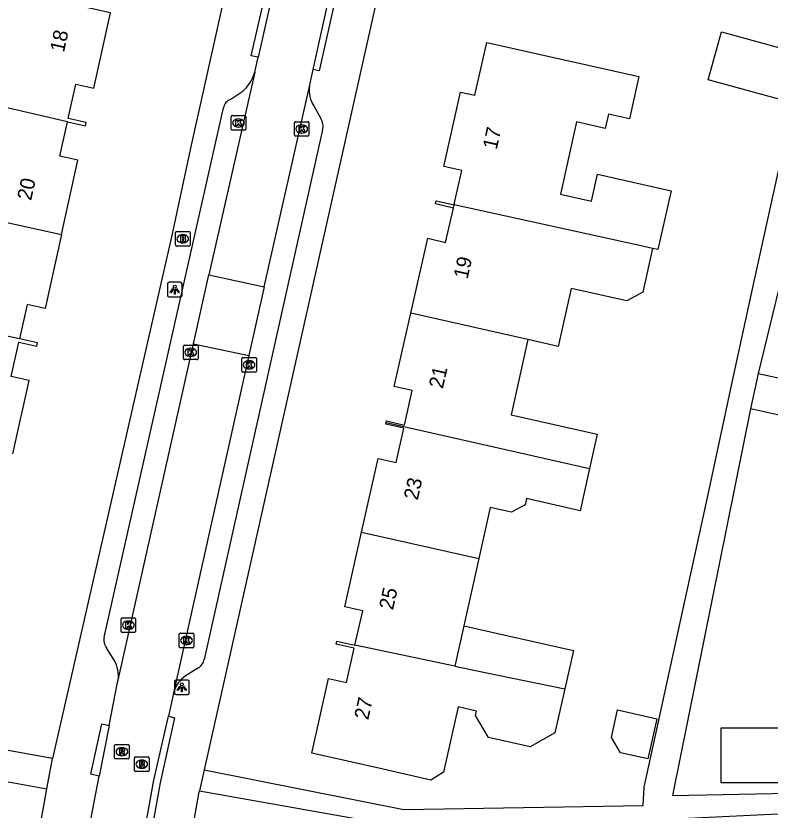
# Model space of a CAD drawing. Extents: x 163686 to 164493, y 382719 to 383870.
# Drawn here: x 163904.7 to 163956.3, y 383458.3 to 383512.7 of the extents above; entities that cross this region are included whole.
import ezdxf

# ---------------------------------------------------------------- set-up
doc = ezdxf.new("R2010")
doc.units = 0
for name, color, linetype in [('IMGEO_Brandkraan', 7, 'Continuous'), ('IMGEO_Kolk', 7, 'Continuous'), ('IMGEO_Lichtpunt', 7, 'Continuous'), ('IMGEO_Muur', 7, 'Continuous'), ('IMGEO_Pand', 7, 'Continuous'), ('IMGEO_Pand_nummerreeks', 7, 'Continuous'), ('IMGEO_Rijbaan_lokaal_open', 7, 'Continuous'), ('IMGEO_Rioolput', 7, 'Continuous'), ('IMGEO_Voetpad_open', 7, 'Continuous')]:
    doc.layers.add(name, color=color, linetype=linetype)

msp = doc.modelspace()

# ---------------------------------------------------------------- linework, layer by layer
at = {"layer": 'IMGEO_Brandkraan'}
for p, q in [((163915.649, 383497.005), (163915.649, 383497.857)), ((163915.724, 383497.931), (163916.576, 383497.931)), ((163916.65, 383497.857), (163916.65, 383497.005)), ((163916.137, 383497.711), (163916.162, 383497.711)), ((163916.576, 383496.931), (163915.724, 383496.931)), ((163916.16, 383497.151), (163916.135, 383497.151))]:
    msp.add_line(p, q, dxfattribs=at)
for points in [[(163915.649, 383497.005), (163915.649, 383497.857)], [(163915.724, 383497.931), (163916.576, 383497.931)], [(163916.65, 383497.857), (163916.65, 383497.005)], [(163915.997, 383497.631), (163915.997, 383497.231), (163916.21, 383497.231)], [(163916.228, 383497.631), (163915.997, 383497.631)], [(163916.176, 383497.55), (163916.122, 383497.55), (163916.122, 383497.474)], [(163916.122, 383497.474), (163916.175, 383497.474)], [(163916.184, 383497.398), (163916.122, 383497.398), (163916.122, 383497.317)], [(163916.122, 383497.317), (163916.184, 383497.317)], [(163916.576, 383496.931), (163915.724, 383496.931)]]:
    msp.add_lwpolyline(points, dxfattribs=at)
for centre, radius, start, end in [((163915.726, 383497.855), 0.0765, 91.552, 178.448), ((163915.726, 383497.855), 0.0765, 91.552, 178.448), ((163916.574, 383497.855), 0.0765, 1.552, 88.448), ((163916.574, 383497.855), 0.0765, 1.552, 88.448), ((163916.177, 383497.512), 0.0379, 267.8285, 90.9355), ((163916.185, 383497.357), 0.0404, 269.8759, 90.5077), ((163916.216, 383497.482), 0.251, 268.6676, 293.5347), ((163916.232, 383497.486), 0.145, 59.4692, 91.5367), ((163916.257, 383497.533), 0.0922, 285.5137, 58.1501), ((163916.262, 383497.341), 0.105, 301.3115, 78.989), ((163915.726, 383497.007), 0.0765, 181.552, 268.448), ((163915.726, 383497.007), 0.0765, 181.552, 268.448), ((163916.574, 383497.007), 0.0765, 271.552, 358.448), ((163916.574, 383497.007), 0.0765, 271.552, 358.448)]:
    msp.add_arc(centre, radius, start, end, dxfattribs=at)
for centre, major_axis, ratio, start_param, end_param in [((163916.136, 383497.431), (-0.387, 0.002), 0.722429, 4.712389, 7.853982), ((163916.161, 383497.431), (-0.39, 0.002), 0.717154, 1.570796, 4.712389)]:
    msp.add_ellipse(centre, major_axis=major_axis, ratio=ratio, start_param=start_param, end_param=end_param, dxfattribs=at)
at = {"layer": 'IMGEO_Kolk'}
for p, q in [((163919.46, 383504.929), (163919.46, 383505.781)), ((163919.535, 383505.855), (163920.387, 383505.855)), ((163919.948, 383505.635), (163919.973, 383505.635)), ((163920.461, 383505.781), (163920.461, 383504.929)), ((163923.786, 383504.517), (163923.786, 383505.369)), ((163923.861, 383505.443), (163924.713, 383505.443)), ((163924.787, 383505.369), (163924.787, 383504.517)), ((163920.387, 383504.855), (163919.535, 383504.855)), ((163919.971, 383505.075), (163919.946, 383505.075)), ((163924.274, 383505.223), (163924.299, 383505.223)), ((163924.713, 383504.443), (163923.861, 383504.443)), ((163924.297, 383504.663), (163924.272, 383504.663)), ((163916.268, 383490.159), (163917.12, 383490.159)), ((163916.193, 383489.233), (163916.193, 383490.085)), ((163916.681, 383489.939), (163916.706, 383489.939)), ((163917.194, 383490.085), (163917.194, 383489.233)), ((163917.12, 383489.159), (163916.268, 383489.159)), ((163916.704, 383489.379), (163916.679, 383489.379)), ((163920.186, 383488.379), (163920.186, 383489.231)), ((163920.261, 383489.305), (163921.113, 383489.305)), ((163920.674, 383489.085), (163920.699, 383489.085)), ((163921.187, 383489.231), (163921.187, 383488.379)), ((163920.697, 383488.525), (163920.672, 383488.525)), ((163921.113, 383488.305), (163920.261, 383488.305)), ((163911.925, 383470.565), (163911.925, 383471.417)), ((163912, 383471.491), (163912.852, 383471.491)), ((163912.413, 383471.271), (163912.438, 383471.271)), ((163912.926, 383471.417), (163912.926, 383470.565)), ((163912.436, 383470.711), (163912.411, 383470.711)), ((163912.852, 383470.491), (163912, 383470.491)), ((163915.905, 383469.52), (163915.905, 383470.372)), ((163915.98, 383470.446), (163916.832, 383470.446)), ((163916.393, 383470.226), (163916.418, 383470.226)), ((163916.906, 383470.372), (163916.906, 383469.52)), ((163916.416, 383469.666), (163916.391, 383469.666)), ((163916.832, 383469.446), (163915.98, 383469.446))]:
    msp.add_line(p, q, dxfattribs=at)
for points in [[(163919.46, 383504.929), (163919.46, 383505.781)], [(163919.535, 383505.855), (163920.387, 383505.855)], [(163919.781, 383505.555), (163919.904, 383505.555), (163919.904, 383505.404), (163920.034, 383505.555), (163920.198, 383505.555), (163920.052, 383505.404), (163920.205, 383505.155), (163920.053, 383505.155), (163919.968, 383505.319), (163919.904, 383505.252), (163919.904, 383505.155), (163919.781, 383505.155), (163919.781, 383505.555)], [(163920.461, 383505.781), (163920.461, 383504.929)], [(163923.786, 383504.517), (163923.786, 383505.369)], [(163923.861, 383505.443), (163924.713, 383505.443)], [(163924.787, 383505.369), (163924.787, 383504.517)], [(163920.387, 383504.855), (163919.535, 383504.855)], [(163924.107, 383505.143), (163924.23, 383505.143), (163924.23, 383504.992), (163924.36, 383505.143), (163924.524, 383505.143), (163924.378, 383504.992), (163924.531, 383504.743), (163924.379, 383504.743), (163924.294, 383504.907), (163924.23, 383504.84), (163924.23, 383504.743), (163924.107, 383504.743), (163924.107, 383505.143)], [(163924.713, 383504.443), (163923.861, 383504.443)], [(163916.268, 383490.159), (163917.12, 383490.159)], [(163916.193, 383489.233), (163916.193, 383490.085)], [(163916.514, 383489.859), (163916.637, 383489.859), (163916.637, 383489.708), (163916.767, 383489.859), (163916.931, 383489.859), (163916.785, 383489.708), (163916.938, 383489.459), (163916.786, 383489.459), (163916.701, 383489.623), (163916.637, 383489.556), (163916.637, 383489.459), (163916.514, 383489.459), (163916.514, 383489.859)], [(163917.194, 383490.085), (163917.194, 383489.233)], [(163917.12, 383489.159), (163916.268, 383489.159)], [(163920.186, 383488.379), (163920.186, 383489.231)], [(163920.261, 383489.305), (163921.113, 383489.305)], [(163921.187, 383489.231), (163921.187, 383488.379)], [(163920.507, 383489.005), (163920.63, 383489.005), (163920.63, 383488.854), (163920.76, 383489.005), (163920.924, 383489.005), (163920.778, 383488.854), (163920.931, 383488.605), (163920.779, 383488.605), (163920.694, 383488.769), (163920.63, 383488.702), (163920.63, 383488.605), (163920.507, 383488.605), (163920.507, 383489.005)], [(163921.113, 383488.305), (163920.261, 383488.305)], [(163911.925, 383470.565), (163911.925, 383471.417)], [(163912, 383471.491), (163912.852, 383471.491)], [(163912.246, 383471.191), (163912.369, 383471.191), (163912.369, 383471.04), (163912.499, 383471.191), (163912.663, 383471.191), (163912.517, 383471.04), (163912.67, 383470.791), (163912.518, 383470.791), (163912.433, 383470.955), (163912.369, 383470.888), (163912.369, 383470.791), (163912.246, 383470.791), (163912.246, 383471.191)], [(163912.926, 383471.417), (163912.926, 383470.565)], [(163912.852, 383470.491), (163912, 383470.491)], [(163915.905, 383469.52), (163915.905, 383470.372)], [(163915.98, 383470.446), (163916.832, 383470.446)], [(163916.226, 383470.146), (163916.349, 383470.146), (163916.349, 383469.995), (163916.479, 383470.146), (163916.643, 383470.146), (163916.497, 383469.995), (163916.65, 383469.746), (163916.498, 383469.746), (163916.413, 383469.91), (163916.349, 383469.843), (163916.349, 383469.746), (163916.226, 383469.746), (163916.226, 383470.146)], [(163916.906, 383470.372), (163916.906, 383469.52)], [(163916.832, 383469.446), (163915.98, 383469.446)]]:
    msp.add_lwpolyline(points, dxfattribs=at)
for centre, start, end in [((163919.537, 383505.779), 91.552, 178.448), ((163919.537, 383505.779), 91.552, 178.448), ((163920.385, 383505.779), 1.552, 88.448), ((163920.385, 383505.779), 1.552, 88.448), ((163923.863, 383505.367), 91.552, 178.448), ((163923.863, 383505.367), 91.552, 178.448), ((163924.711, 383505.367), 1.552, 88.448), ((163924.711, 383505.367), 1.552, 88.448), ((163919.537, 383504.931), 181.552, 268.448), ((163919.537, 383504.931), 181.552, 268.448), ((163920.385, 383504.931), 271.552, 358.448), ((163920.385, 383504.931), 271.552, 358.448), ((163923.863, 383504.519), 181.552, 268.448), ((163923.863, 383504.519), 181.552, 268.448), ((163924.711, 383504.519), 271.552, 358.448), ((163924.711, 383504.519), 271.552, 358.448), ((163916.27, 383490.083), 91.552, 178.448), ((163916.27, 383490.083), 91.552, 178.448), ((163917.118, 383490.083), 1.552, 88.448), ((163917.118, 383490.083), 1.552, 88.448), ((163916.27, 383489.235), 181.552, 268.448), ((163916.27, 383489.235), 181.552, 268.448), ((163917.118, 383489.235), 271.552, 358.448), ((163917.118, 383489.235), 271.552, 358.448), ((163920.263, 383489.229), 91.552, 178.448), ((163920.263, 383489.229), 91.552, 178.448), ((163921.111, 383489.229), 1.552, 88.448), ((163921.111, 383489.229), 1.552, 88.448), ((163920.263, 383488.381), 181.552, 268.448), ((163920.263, 383488.381), 181.552, 268.448), ((163921.111, 383488.381), 271.552, 358.448), ((163921.111, 383488.381), 271.552, 358.448), ((163912.002, 383471.415), 91.552, 178.448), ((163912.002, 383471.415), 91.552, 178.448), ((163912.85, 383471.415), 1.552, 88.448), ((163912.85, 383471.415), 1.552, 88.448), ((163912.002, 383470.567), 181.552, 268.448), ((163912.002, 383470.567), 181.552, 268.448), ((163912.85, 383470.567), 271.552, 358.448), ((163912.85, 383470.567), 271.552, 358.448), ((163915.982, 383470.37), 91.552, 178.448), ((163915.982, 383470.37), 91.552, 178.448), ((163916.83, 383470.37), 1.552, 88.448), ((163916.83, 383470.37), 1.552, 88.448), ((163915.982, 383469.522), 181.552, 268.448), ((163915.982, 383469.522), 181.552, 268.448), ((163916.83, 383469.522), 271.552, 358.448), ((163916.83, 383469.522), 271.552, 358.448)]:
    msp.add_arc(centre, 0.0765, start, end, dxfattribs=at)
for centre, major_axis, ratio, start_param, end_param in [((163919.947, 383505.355), (-0.387, 0.002), 0.722429, 4.712389, 7.853982), ((163919.972, 383505.355), (-0.39, 0.002), 0.717154, 1.570796, 4.712389), ((163924.273, 383504.943), (-0.387, 0.002), 0.722429, 4.712389, 7.853982), ((163924.298, 383504.943), (-0.39, 0.002), 0.717154, 1.570796, 4.712389), ((163916.68, 383489.659), (-0.387, 0.002), 0.722429, 4.712389, 7.853982), ((163916.705, 383489.659), (-0.39, 0.002), 0.717154, 1.570796, 4.712389), ((163920.673, 383488.805), (-0.387, 0.002), 0.722429, 4.712389, 7.853982), ((163920.698, 383488.805), (-0.39, 0.002), 0.717154, 1.570796, 4.712389), ((163912.412, 383470.991), (-0.387, 0.002), 0.722429, 4.712389, 7.853982), ((163912.437, 383470.991), (-0.39, 0.002), 0.717154, 1.570796, 4.712389), ((163916.392, 383469.946), (-0.387, 0.002), 0.722429, 4.712389, 7.853982), ((163916.417, 383469.946), (-0.39, 0.002), 0.717154, 1.570796, 4.712389)]:
    msp.add_ellipse(centre, major_axis=major_axis, ratio=ratio, start_param=start_param, end_param=end_param, dxfattribs=at)
at = {"layer": 'IMGEO_Lichtpunt'}
for p, q in [((163915.103, 383494.355), (163915.103, 383493.548)), ((163915.103, 383494.355), (163915.103, 383493.548)), ((163916.005, 383494.45), (163915.197, 383494.45)), ((163916.005, 383494.45), (163915.197, 383494.45)), ((163916.099, 383493.548), (163916.099, 383494.355)), ((163916.099, 383493.548), (163916.099, 383494.355)), ((163915.197, 383493.454), (163916.005, 383493.454)), ((163915.197, 383493.454), (163916.005, 383493.454)), ((163915.586, 383467.144), (163915.586, 383466.337)), ((163915.586, 383467.144), (163915.586, 383466.337)), ((163916.488, 383467.239), (163915.68, 383467.239)), ((163916.488, 383467.239), (163915.68, 383467.239)), ((163916.582, 383466.337), (163916.582, 383467.144)), ((163916.582, 383466.337), (163916.582, 383467.144)), ((163915.68, 383466.243), (163916.488, 383466.243)), ((163915.68, 383466.243), (163916.488, 383466.243))]:
    msp.add_line(p, q, dxfattribs=at)
for points in [[(163915.477, 383494.019), (163915.516, 383493.991), (163915.328, 383493.729), (163915.29, 383493.756), (163915.477, 383494.019)], [(163915.579, 383493.971), (163915.626, 383493.971), (163915.626, 383493.649), (163915.579, 383493.649), (163915.579, 383493.971)], [(163915.689, 383493.991), (163915.727, 383494.018), (163915.914, 383493.756), (163915.875, 383493.728), (163915.689, 383493.991)], [(163915.96, 383466.808), (163915.999, 383466.78), (163915.811, 383466.518), (163915.773, 383466.545), (163915.96, 383466.808)], [(163916.062, 383466.76), (163916.109, 383466.76), (163916.109, 383466.438), (163916.062, 383466.438), (163916.062, 383466.76)], [(163916.172, 383466.78), (163916.21, 383466.807), (163916.397, 383466.545), (163916.358, 383466.517), (163916.172, 383466.78)]]:
    msp.add_lwpolyline(points, dxfattribs=at)
for centre in [(163915.602, 383494.153), (163916.085, 383466.942)]:
    msp.add_circle(centre, 0.0994, dxfattribs=at)
for centre, start, end in [((163915.197, 383494.355), 90, 180), ((163915.197, 383494.355), 90, 180), ((163916.005, 383494.355), 0, 90), ((163916.005, 383494.355), 0, 90), ((163915.197, 383493.548), 180, 270), ((163915.197, 383493.548), 180, 270), ((163916.005, 383493.548), 270, 0), ((163916.005, 383493.548), 270, 360), ((163915.68, 383467.144), 90, 180), ((163915.68, 383467.144), 90, 180), ((163916.488, 383467.144), 0, 90), ((163916.488, 383467.144), 0, 90), ((163915.68, 383466.337), 180, 270), ((163915.68, 383466.337), 180, 270), ((163916.488, 383466.337), 270, 0), ((163916.488, 383466.337), 270, 360)]:
    msp.add_arc(centre, 0.0946, start, end, dxfattribs=at)
at = {"layer": 'IMGEO_Muur'}
msp.add_lwpolyline([(163934.669, 383499.536), (163933.44, 383499.812), (163933.487, 383500.027), (163933.607, 383500), (163934.717, 383499.751)], dxfattribs=at)
at = {"layer": 'IMGEO_Pand'}
for points in [[(163908.268, 383505.442), (163909.496, 383505.163), (163909.543, 383505.377), (163908.314, 383505.65), (163908.835, 383508.003), (163910.065, 383507.73), (163911.207, 383512.89), (163907.488, 383513.714), (163904.986, 383514.268), (163905.598, 383517.032), (163901.647, 383517.907), (163900.054, 383510.71), (163896.633, 383511.468), (163895.912, 383508.216)], [(163957.022, 383506.956), (163952.102, 383508.315), (163953.01, 383511.6), (163957.93, 383510.241), (163957.022, 383506.956)], [(163934.717, 383499.751), (163934.773, 383500), (163935.247, 383502.102), (163934.018, 383502.378), (163935.164, 383507.467), (163936.13, 383507.25), (163936.946, 383510.87), (163947.366, 383508.524), (163946.718, 383505.644), (163945.288, 383505.966), (163945.065, 383504.979), (163943.099, 383505.421), (163941.992, 383500.477), (163944.111, 383500), (163944.529, 383501.856), (163949.573, 383500.72), (163948.666, 383496.688), (163948.302, 383496.769)], [(163908.268, 383505.442), (163901.739, 383506.926), (163899.767, 383507.362)], [(163907.847, 383497.712), (163908.353, 383500), (163908.975, 383502.81), (163907.746, 383503.083), (163908.268, 383505.442)], [(163900.063, 383499.436), (163907.847, 383497.712)], [(163931.755, 383492.337), (163932.91, 383497.461), (163934.139, 383497.185), (163934.669, 383499.536)], [(163934.669, 383499.536), (163934.717, 383499.751)], [(163948.302, 383496.769), (163947.395, 383496.974), (163934.717, 383499.751)], [(163907.847, 383497.712), (163906.727, 383492.655), (163905.497, 383492.928), (163904.976, 383490.575)], [(163948.302, 383496.769), (163947.631, 383493.788), (163946.546, 383493.178), (163942.738, 383494.036), (163941.848, 383490.064), (163939.765, 383490.532)], [(163904.976, 383490.575), (163892.395, 383493.274)], [(163930.069, 383484.85), (163930.094, 383484.964), (163931.325, 383484.688), (163931.854, 383487.039), (163930.623, 383487.315), (163931.755, 383492.337)], [(163939.765, 383490.532), (163931.755, 383492.337)], [(163904.527, 383482.726), (163905.636, 383487.734), (163904.407, 383488.007), (163904.928, 383490.36), (163906.158, 383490.087), (163906.202, 383490.303), (163904.976, 383490.575)], [(163939.765, 383490.532), (163938.611, 383485.379), (163944.503, 383484.051), (163943.98, 383481.715)], [(163955.524, 383488.221), (163959.03, 383487.452), (163958.497, 383485.022), (163954.991, 383485.791)], [(163955.524, 383488.221), (163954.991, 383485.791)], [(163928.381, 383477.362), (163929.515, 383482.398), (163930.746, 383482.122), (163931.276, 383484.473), (163930.046, 383484.749), (163930.069, 383484.85)], [(163930.069, 383484.85), (163943.98, 383481.715)], [(163943.98, 383481.715), (163943.333, 383478.825), (163939.667, 383479.651), (163939.57, 383479.224), (163938.654, 383478.713), (163937.192, 383479.04), (163936.411, 383475.553)], [(163927.932, 383469.625), (163928.461, 383471.976), (163927.23, 383472.252), (163928.381, 383477.362)], [(163928.381, 383477.362), (163936.411, 383475.553)], [(163936.411, 383475.553), (163935.382, 383470.955)], [(163935.382, 383470.955), (163934.764, 383468.195)], [(163935.382, 383470.955), (163942.895, 383469.259), (163942.301, 383466.626)], [(163942.301, 383466.626), (163941.621, 383463.614), (163939.922, 383462.669), (163937.075, 383463.312), (163936.18, 383464.815), (163936.249, 383465.118), (163934.995, 383465.401), (163933.993, 383460.944), (163933.123, 383460.394), (163929.852, 383461.132), (163924.974, 383462.233), (163926.124, 383467.336), (163927.354, 383467.06), (163927.884, 383469.411), (163926.653, 383469.687), (163926.702, 383469.901), (163927.932, 383469.625)], [(163934.764, 383468.195), (163927.932, 383469.625)], [(163934.764, 383468.195), (163936.85, 383467.761), (163942.301, 383466.626)], [(163948.593, 383464.593), (163947.981, 383461.842), (163946.1, 383462.259), (163945.483, 383463.301), (163945.902, 383465.191), (163948.593, 383464.593)], [(163959.021, 383463.968), (163959.021, 383460.196), (163952.982, 383460.196), (163952.982, 383463.968), (163959.021, 383463.968)]]:
    msp.add_lwpolyline(points, dxfattribs=at)
at = {"layer": 'IMGEO_Rijbaan_lokaal_open'}
for points in [[(163923.175, 383518.163), (163921.31, 383509.848)], [(163925.065, 383509.012), (163926.926, 383517.375)], [(163921.082, 383508.833), (163921.31, 383509.848)], [(163921.082, 383508.833), (163917.93, 383494.967)], [(163924.817, 383507.856), (163925.065, 383509.012)], [(163921.73, 383494.141), (163924.817, 383507.856)], [(163916.874, 383490.25), (163917.93, 383494.967)], [(163917.93, 383494.967), (163921.73, 383494.141)], [(163921.73, 383494.141), (163920.679, 383489.434)], [(163911.723, 383467.233), (163916.874, 383490.25)], [(163916.874, 383490.25), (163920.679, 383489.434)], [(163920.679, 383489.434), (163915.549, 383466.453)], [(163911.112, 383464.119), (163911.689, 383467.072), (163911.723, 383467.233)], [(163915.549, 383466.453), (163915.499, 383466.231), (163915.167, 383464.764)], [(163913.447, 383456.345), (163914.174, 383460.376), (163915.167, 383464.764)], [(163911.112, 383464.119), (163910.437, 383460.667)], [(163909.856, 383457.697), (163910.437, 383460.667)]]:
    msp.add_lwpolyline(points, dxfattribs=at)
at = {"layer": 'IMGEO_Rioolput'}
for p, q in [((163911.484, 383461.911), (163911.484, 383462.763)), ((163911.559, 383462.837), (163912.411, 383462.837)), ((163911.972, 383462.617), (163911.997, 383462.617)), ((163912.485, 383462.763), (163912.485, 383461.911)), ((163911.995, 383462.057), (163911.97, 383462.057)), ((163912.845, 383461.05), (163912.845, 383461.902)), ((163912.92, 383461.976), (163913.772, 383461.976)), ((163913.846, 383461.902), (163913.846, 383461.05)), ((163912.411, 383461.837), (163911.559, 383461.837)), ((163913.333, 383461.756), (163913.358, 383461.756)), ((163913.772, 383460.976), (163912.92, 383460.976)), ((163913.356, 383461.196), (163913.331, 383461.196))]:
    msp.add_line(p, q, dxfattribs=at)
for points in [[(163911.484, 383461.911), (163911.484, 383462.763)], [(163911.559, 383462.837), (163912.411, 383462.837)], [(163912.073, 383462.535), (163911.821, 383462.537), (163911.821, 383462.137)], [(163911.999, 383462.456), (163911.945, 383462.456), (163911.945, 383462.375)], [(163912.485, 383462.763), (163912.485, 383461.911)], [(163911.821, 383462.137), (163911.945, 383462.137), (163911.945, 383462.299), (163911.956, 383462.299)], [(163911.945, 383462.375), (163911.997, 383462.375)], [(163912.003, 383462.27), (163912.074, 383462.137), (163912.214, 383462.137), (163912.149, 383462.263)], [(163912.845, 383461.05), (163912.845, 383461.902)], [(163912.92, 383461.976), (163913.772, 383461.976)], [(163913.846, 383461.902), (163913.846, 383461.05)], [(163912.411, 383461.837), (163911.559, 383461.837)], [(163913.434, 383461.674), (163913.182, 383461.676), (163913.182, 383461.276)], [(163913.182, 383461.276), (163913.306, 383461.276), (163913.306, 383461.438), (163913.317, 383461.438)], [(163913.36, 383461.595), (163913.306, 383461.595), (163913.306, 383461.514)], [(163913.306, 383461.514), (163913.358, 383461.514)], [(163913.364, 383461.409), (163913.435, 383461.276), (163913.575, 383461.276), (163913.51, 383461.402)], [(163913.772, 383460.976), (163912.92, 383460.976)]]:
    msp.add_lwpolyline(points, dxfattribs=at)
for centre, radius, start, end in [((163911.561, 383462.761), 0.0765, 91.552, 178.448), ((163911.561, 383462.761), 0.0765, 91.552, 178.448), ((163912.005, 383462.36), 0.0964, 77.0061, 93.1865), ((163912.019, 383462.417), 0.0378, 276.6634, 79.6772), ((163912.072, 383462.425), 0.109, 350.3612, 89.416), ((163912.07, 383462.425), 0.112, 277.5842, 350.9817), ((163912.409, 383462.761), 0.0765, 1.552, 88.448), ((163912.409, 383462.761), 0.0765, 1.552, 88.448), ((163911.561, 383461.913), 0.0765, 181.552, 268.448), ((163911.561, 383461.913), 0.0765, 181.552, 268.448), ((163911.955, 383462.246), 0.0533, 26.0293, 88.6989), ((163911.981, 383462.564), 0.19, 274.7715, 282.9687), ((163912.054, 383462.21), 0.108, 29.5134, 73.7905), ((163912.409, 383461.913), 0.0765, 271.552, 358.448), ((163912.409, 383461.913), 0.0765, 271.552, 358.448), ((163912.922, 383461.9), 0.0765, 91.552, 178.448), ((163912.922, 383461.9), 0.0765, 91.552, 178.448), ((163913.77, 383461.9), 0.0765, 1.552, 88.448), ((163913.77, 383461.9), 0.0765, 1.552, 88.448), ((163913.316, 383461.385), 0.0533, 26.0293, 88.6989), ((163913.342, 383461.703), 0.19, 274.7715, 282.9687), ((163913.366, 383461.499), 0.0964, 77.0061, 93.1865), ((163913.38, 383461.556), 0.0378, 276.6634, 79.6772), ((163913.433, 383461.564), 0.109, 350.3612, 89.416), ((163913.431, 383461.564), 0.112, 277.5842, 350.9817), ((163913.415, 383461.349), 0.108, 29.5134, 73.7905), ((163912.922, 383461.052), 0.0765, 181.552, 268.448), ((163912.922, 383461.052), 0.0765, 181.552, 268.448), ((163913.77, 383461.052), 0.0765, 271.552, 358.448), ((163913.77, 383461.052), 0.0765, 271.552, 358.448)]:
    msp.add_arc(centre, radius, start, end, dxfattribs=at)
for centre, major_axis, ratio, start_param, end_param in [((163911.971, 383462.337), (-0.387, 0.002), 0.722429, 4.712389, 7.853982), ((163911.996, 383462.337), (-0.39, 0.002), 0.717154, 1.570796, 4.712389), ((163913.332, 383461.476), (-0.387, 0.002), 0.722429, 4.712389, 7.853982), ((163913.357, 383461.476), (-0.39, 0.002), 0.717154, 1.570796, 4.712389)]:
    msp.add_ellipse(centre, major_axis=major_axis, ratio=ratio, start_param=start_param, end_param=end_param, dxfattribs=at)
at = {"layer": 'IMGEO_Voetpad_open'}
for points in [[(163930.664, 383566.399), (163916.715, 383503.841), (163915.374, 383497.568), (163907.226, 383461.874)], [(163940.657, 383563.927), (163917.615, 383461.091)], [(163917.615, 383461.091), (163931.28, 383458.387), (163947.659, 383458.649), (163947.714, 383459.916), (163952.093, 383479.924), (163953.709, 383487.39), (163955.229, 383494.411), (163963.652, 383532.606), (163969.157, 383557.572), (163957.687, 383560.101)], [(163921.31, 383509.848), (163920.831, 383509.952), (163922.737, 383518.265), (163923.175, 383518.163)], [(163926.926, 383517.375), (163927.347, 383517.276), (163925.494, 383508.924), (163925.065, 383509.012)], [(163919.444, 383506.981), (163920.25, 383507.538)], [(163960.306, 383507.908), (163955.524, 383488.221)], [(163925.115, 383506.517), (163925.594, 383505.656)], [(163910.774, 383470.18), (163918.943, 383506.394)], [(163925.723, 383504.882), (163917.621, 383468.649)], [(163954.991, 383485.791), (163949.665, 383459.33), (163971.316, 383459.761), (163979.464, 383459.533)], [(163911.458, 383468.588), (163910.933, 383469.433)], [(163907.226, 383461.874), (163889.109, 383465.13), (163876.27, 383467.72), (163876.445, 383468.585)], [(163917.183, 383468.047), (163916.312, 383467.493)], [(163871.868, 383449.118), (163872.815, 383453.155), (163875.623, 383465.657), (163898.807, 383461.246), (163906.853, 383459.8)], [(163915.167, 383464.764), (163915.581, 383464.647), (163914.612, 383460.207), (163913.897, 383456.274), (163913.447, 383456.345)], [(163910.437, 383460.667), (163909.855, 383460.787), (163910.605, 383464.236), (163911.112, 383464.119)], [(163906.853, 383459.8), (163907.226, 383461.874)], [(163917.615, 383461.091), (163917.296, 383459.667)], [(163899.759, 383420.325), (163906.853, 383459.8)], [(163909.926, 383418.451), (163917.248, 383459.454), (163917.296, 383459.667)], [(163917.296, 383459.667), (163935.036, 383456.499), (163935.139, 383457.026), (163959.724, 383458.221), (163979.186, 383458.312)]]:
    msp.add_lwpolyline(points, dxfattribs=at)
for centre, radius, start, end in [((163918.501, 383509.576), 2.686, 310.629, 343.9319), ((163926.821, 383507.599), 2.021, 172.7052, 212.3887), ((163919.649, 383506.299), 0.713, 106.735, 172.304), ((163924.804, 383505.127), 0.951, 345.1073, 33.8174), ((163911.703, 383469.987), 0.949, 168.29, 215.7423), ((163909.777, 383467.556), 1.973, 350.5818, 31.5497), ((163916.702, 383468.858), 0.943, 300.7023, 347.2203), ((163917.345, 383465.935), 1.869, 123.5472, 163.9212)]:
    msp.add_arc(centre, radius, start, end, dxfattribs=at)

# ---------------------------------------------------------------- texts
at = {"layer": 'IMGEO_Pand_nummerreeks'}
for s, rotation, p in [('18', 77.5212, (163908.018, 383510.139)), ('17', 77.3092, (163937.63, 383503.484)), ('20', 77.5155, (163905.772, 383500.002)), ('19', 77.3035, (163935.634, 383494.627)), ('21', 77.3041, (163933.945, 383487.13)), ('23', 77.3035, (163932.226, 383479.502)), ('25', 77.3035, (163930.533, 383471.984)), ('27', 77.3035, (163928.839, 383464.466))]:
    msp.add_text(s, height=1, rotation=rotation, dxfattribs=at).set_placement(p)

doc.saveas('drawing.dxf')
